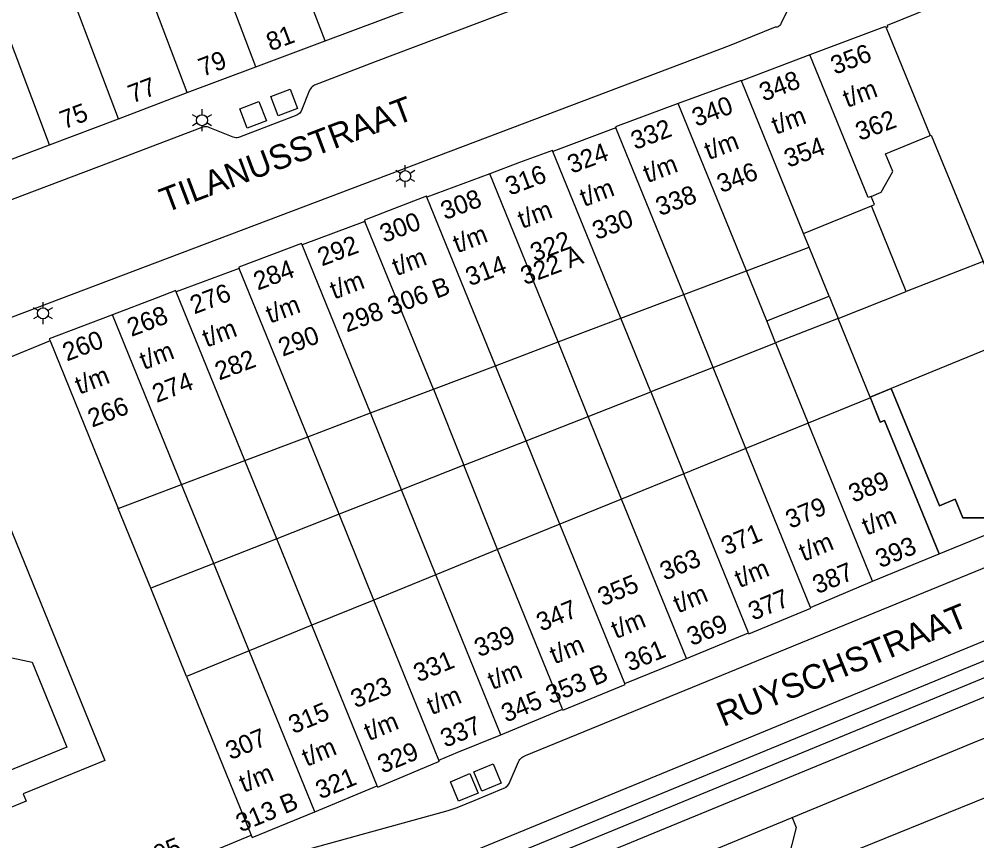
# Model space of a CAD drawing. Extents: x 122462 to 123306, y 485548 to 486417.
# Drawn here: x 122731.7 to 122810, y 485728.3 to 485795.5 of the extents above; entities that cross this region are included whole.
import ezdxf

# ---------------------------------------------------------------- set-up
doc = ezdxf.new("R2010")
doc.units = 0
for name, color, linetype in [('Level 1', 7, 'Continuous'), ('Level 10', 7, 'Continuous'), ('Level 17', 7, 'Continuous'), ('Level 19', 7, 'Continuous'), ('Level 2', 7, 'Continuous'), ('Level 37', 7, 'Continuous'), ('Level 4', 7, 'Continuous'), ('Level 42', 7, 'Continuous'), ('Level 50', 7, 'Continuous'), ('Level 58', 7, 'Continuous'), ('Level 59', 7, 'Continuous')]:
    doc.layers.add(name, color=color, linetype=linetype)

msp = doc.modelspace()

# ---------------------------------------------------------------- linework, layer by layer
at = {"layer": 'Level 1'}
for p, q in [((122751.019, 485791.569), (122756.679, 485793.679)), ((122796.338, 485792.524), (122790.73, 485790.401)), ((122745.41, 485789.459), (122751.019, 485791.569)), ((122739.779, 485787.319), (122745.41, 485789.459)), ((122780.471, 485786.561), (122775.319, 485784.63)), ((122728.531, 485783.051), (122734.156, 485785.186)), ((122770.148, 485782.814), (122765.015, 485780.896)), ((122795.807, 485777.934), (122801.361, 485780.196)), ((122759.946, 485778.923), (122754.799, 485777.009)), ((122796.261, 485776.819), (122795.807, 485777.934)), ((122791.143, 485774.884), (122796.261, 485776.819)), ((122749.669, 485775.079), (122744.508, 485773.16)), ((122786.019, 485772.946), (122791.143, 485774.884)), ((122780.874, 485771), (122786.019, 485772.946)), ((122775.752, 485769.063), (122780.874, 485771)), ((122770.627, 485767.125), (122775.752, 485769.063)), ((122765.538, 485765.2), (122770.627, 485767.125)), ((122760.405, 485763.259), (122765.538, 485765.2)), ((122801.277, 485764.503), (122796.194, 485762.433)), ((122755.276, 485761.319), (122760.405, 485763.259)), ((122796.194, 485762.433), (122791.089, 485760.353)), ((122750.127, 485759.372), (122755.276, 485761.319)), ((122791.089, 485760.353), (122786.02, 485758.289)), ((122744.948, 485757.414), (122750.127, 485759.372)), ((122786.02, 485758.289), (122780.935, 485756.218)), ((122739.764, 485755.453), (122744.948, 485757.414)), ((122780.935, 485756.218), (122775.881, 485754.159)), ((122742.424, 485748.926), (122739.764, 485755.453)), ((122775.881, 485754.159), (122770.789, 485752.085)), ((122770.789, 485752.085), (122765.73, 485750.025)), ((122765.73, 485750.025), (122760.671, 485747.964)), ((122796.38, 485747.362), (122801.459, 485749.499)), ((122745.357, 485741.727), (122742.424, 485748.926)), ((122760.671, 485747.964), (122755.605, 485745.901)), ((122755.605, 485745.901), (122750.482, 485743.815)), ((122786.239, 485743.189), (122791.313, 485745.292)), ((122750.482, 485743.815), (122745.357, 485741.727)), ((122781.188, 485741.13), (122786.239, 485743.189)), ((122771.049, 485736.959), (122776.1, 485739.047)), ((122755.841, 485730.658), (122760.951, 485732.775))]:
    msp.add_line(p, q, dxfattribs=at)
for points in [[(122828.305, 485782.943), (122822.924, 485796.069), (122820.089, 485797.088), (122813.635, 485799.409), (122802.643, 485794.923), (122802.691, 485794.803), (122802.566, 485794.755)], [(122756.679, 485793.679), (122765.964, 485797.168), (122765.969, 485797.12), (122768.229, 485797.98)], [(122802.566, 485794.755), (122802.539, 485794.819), (122802.447, 485794.787), (122802.429, 485794.829), (122796.338, 485792.524)], [(122790.73, 485790.401), (122790.709, 485790.449), (122785.573, 485788.552)], [(122785.573, 485788.552), (122780.429, 485786.65), (122780.471, 485786.561)], [(122734.156, 485785.186), (122737.895, 485786.604), (122739.779, 485787.319)], [(122801.351, 485780.969), (122802.165, 485781.301), (122803.103, 485783.011), (122802.515, 485784.445), (122806.157, 485785.936)], [(122806.157, 485785.936), (122806.263, 485785.979), (122810.491, 485775.651)], [(122775.319, 485784.63), (122775.279, 485784.729), (122772.586, 485783.724), (122770.148, 485782.814)], [(122765.015, 485780.896), (122764.979, 485780.979), (122762.368, 485779.964), (122759.91, 485779.009), (122759.946, 485778.923)], [(122801.361, 485780.196), (122801.623, 485780.303), (122801.351, 485780.969)], [(122754.799, 485777.009), (122754.766, 485777.105), (122749.63, 485775.179), (122749.669, 485775.079)], [(122810.491, 485775.651), (122812.275, 485771.292), (122813.986, 485771.992), (122814.766, 485770.085), (122802.993, 485765.266)], [(122744.508, 485773.16), (122744.469, 485773.259), (122742.872, 485772.65), (122739.295, 485771.286)], [(122739.295, 485771.286), (122734.12, 485769.309), (122734.189, 485769.15)], [(122734.189, 485769.15), (122726.489, 485765.989), (122726.41, 485766.199), (122719.62, 485763.6), (122719.698, 485763.398), (122709.318, 485759.397), (122709.239, 485759.6), (122700.539, 485756.279), (122700.558, 485756.233)], [(122802.993, 485765.266), (122806.921, 485755.669), (122808.216, 485756.2), (122808.834, 485754.691), (122813.411, 485754.674)], [(122801.459, 485749.499), (122806.909, 485751.737), (122802.442, 485762.653), (122802.089, 485762.509), (122801.277, 485764.503)], [(122730.511, 485730.809), (122729.789, 485732.581), (122728.872, 485733.146), (122727.251, 485732.486), (122726.645, 485733.974), (122723.085, 485732.524), (122716.998, 485747.475), (122720.558, 485748.924), (122720.141, 485749.948), (122730.771, 485754.276), (122738.681, 485734.849), (122731.987, 485732.124), (122732.236, 485731.512), (122730.511, 485730.809)], [(122703.793, 485748.297), (122711.028, 485730.551), (122717.449, 485714.799), (122726.13, 485718.319), (122726.028, 485718.55), (122736.242, 485722.774), (122736.32, 485722.579), (122743.039, 485725.36), (122742.961, 485725.555), (122750.652, 485728.734)], [(122791.313, 485745.292), (122791.35, 485745.199), (122796.41, 485747.289), (122796.38, 485747.362)], [(122776.1, 485739.047), (122776.14, 485738.949), (122781.219, 485741.049), (122781.188, 485741.13)], [(122765.993, 485734.884), (122767.545, 485735.521), (122771.049, 485736.959)], [(122819.286, 485734.884), (122819.146, 485735.229), (122794.112, 485725.09)], [(122760.951, 485732.775), (122760.989, 485732.679), (122766.029, 485734.789), (122765.993, 485734.884)], [(122750.652, 485728.734), (122750.729, 485728.539), (122755.841, 485730.658)]]:
    msp.add_lwpolyline(points, dxfattribs=at)
at = {"layer": 'Level 10'}
msp.add_lwpolyline([(122806.909, 485751.737), (122822.715, 485758.194), (122822.117, 485759.669), (122820.618, 485759.055), (122817.279, 485756.257), (122813.411, 485754.674), (122808.834, 485754.691), (122808.216, 485756.2), (122806.921, 485755.669), (122802.993, 485765.266), (122801.256, 485764.555), (122802.089, 485762.509), (122802.442, 485762.653), (122806.909, 485751.737)], dxfattribs=at)
at = {"layer": 'Level 17'}
for p, q in [((122801.256, 485764.555), (122802.993, 485765.266)), ((122801.277, 485764.503), (122801.256, 485764.555)), ((122785.495, 485726.322), (122794.871, 485730.177))]:
    msp.add_line(p, q, dxfattribs=at)
for points in [[(122798.258, 485803.714), (122793.982, 485795.152), (122793.957, 485795.072), (122793.918, 485794.999), (122793.866, 485794.934), (122793.802, 485794.88), (122793.73, 485794.839), (122793.651, 485794.812), (122793.568, 485794.8), (122793.485, 485794.804), (122789.721, 485793.264), (122741.957, 485775.215), (122710.091, 485763.174)], [(122778.866, 485798.792), (122760.776, 485791.972), (122755.827, 485790.059), (122755.728, 485789.997), (122755.636, 485789.924), (122755.553, 485789.841), (122755.48, 485789.749), (122755.418, 485789.65), (122754.738, 485787.945), (122754.682, 485787.86), (122754.617, 485787.782), (122754.543, 485787.713), (122754.461, 485787.653), (122754.372, 485787.603), (122749.694, 485785.816), (122749.594, 485785.782), (122749.49, 485785.762), (122749.385, 485785.758), (122749.28, 485785.77), (122749.178, 485785.797), (122747.249, 485786.574), (122747.161, 485786.614), (122747.067, 485786.642), (122746.971, 485786.657), (122746.874, 485786.658), (122746.778, 485786.647), (122746.684, 485786.622), (122746.594, 485786.584), (122738.935, 485783.687), (122703.684, 485770.355)], [(122751.541, 485726.561), (122766.746, 485730.751), (122767.491, 485731.007), (122768.966, 485731.614), (122771.309, 485732.579), (122771.398, 485732.622), (122771.482, 485732.676), (122771.559, 485732.738), (122771.629, 485732.809), (122771.69, 485732.888), (122771.741, 485732.973), (122772.496, 485734.752), (122772.551, 485734.85), (122772.616, 485734.941), (122772.692, 485735.024), (122772.777, 485735.097), (122772.87, 485735.16), (122772.969, 485735.212), (122773.074, 485735.252), (122823.498, 485755.875)], [(122794.871, 485730.177), (122809.669, 485736.296), (122814.797, 485738.355)], [(122794.871, 485730.177), (122795.207, 485729.38), (122794.112, 485725.09)]]:
    msp.add_lwpolyline(points, dxfattribs=at)
at = {"layer": 'Level 19'}
for p, q in [((122804.216, 485773.187), (122801.361, 485780.196)), ((122797.898, 485772.799), (122796.261, 485776.819)), ((122810.491, 485775.651), (122804.216, 485773.187)), ((122792.8, 485770.797), (122791.143, 485774.884)), ((122788.419, 485766.985), (122786.019, 485772.946)), ((122798.633, 485770.995), (122804.216, 485773.187)), ((122783.311, 485764.98), (122780.874, 485771)), ((122801.256, 485764.555), (122798.633, 485770.995)), ((122778.208, 485762.976), (122775.752, 485769.063)), ((122788.419, 485766.985), (122793.533, 485768.993)), ((122793.533, 485768.993), (122796.194, 485762.433)), ((122773.118, 485760.977), (122770.627, 485767.125)), ((122788.419, 485766.985), (122783.311, 485764.98)), ((122791.089, 485760.353), (122788.419, 485766.985)), ((122765.538, 485765.2), (122768.029, 485758.979)), ((122778.208, 485762.976), (122783.311, 485764.98)), ((122783.311, 485764.98), (122786.02, 485758.289)), ((122762.932, 485756.978), (122760.405, 485763.259)), ((122773.118, 485760.977), (122778.208, 485762.976)), ((122780.935, 485756.218), (122778.208, 485762.976)), ((122757.838, 485754.978), (122755.276, 485761.319)), ((122768.029, 485758.979), (122773.118, 485760.977)), ((122775.881, 485754.159), (122773.118, 485760.977)), ((122752.729, 485752.972), (122750.127, 485759.372)), ((122768.029, 485758.979), (122762.932, 485756.978)), ((122770.789, 485752.085), (122768.029, 485758.979)), ((122747.579, 485750.95), (122744.948, 485757.414)), ((122762.932, 485756.978), (122757.838, 485754.978)), ((122765.73, 485750.025), (122762.932, 485756.978)), ((122757.838, 485754.978), (122752.729, 485752.972)), ((122760.671, 485747.964), (122757.838, 485754.978)), ((122752.729, 485752.972), (122747.579, 485750.95)), ((122755.605, 485745.901), (122752.729, 485752.972)), ((122747.579, 485750.95), (122742.424, 485748.926)), ((122750.482, 485743.815), (122747.579, 485750.95))]:
    msp.add_line(p, q, dxfattribs=at)
msp.add_lwpolyline([(122724.036, 485733.575), (122722.339, 485737.743), (122727.911, 485740.012), (122727.062, 485742.098), (122730.301, 485743.416), (122732.731, 485742.888), (122735.566, 485735.925), (122730.63, 485733.916), (122729.811, 485735.927), (122724.036, 485733.575)], dxfattribs=at)
at = {"layer": 'Level 2'}
for p, q in [((122792.8, 485770.797), (122797.898, 485772.799)), ((122797.898, 485772.799), (122798.633, 485770.995)), ((122798.633, 485770.995), (122793.533, 485768.993)), ((122793.533, 485768.993), (122792.8, 485770.797))]:
    msp.add_line(p, q, dxfattribs=at)
at = {"layer": 'Level 37'}
for points in [[(122831.695, 485753.286), (122749.349, 485719.414), (122746.888, 485718.394), (122744.433, 485717.362), (122741.982, 485716.318), (122739.537, 485715.262), (122737.097, 485714.193), (122734.663, 485713.112), (122732.234, 485712.019), (122729.811, 485710.913), (122727.393, 485709.796), (122725.051, 485708.714), (122722.702, 485707.646), (122720.348, 485706.592), (122717.987, 485705.55), (122715.621, 485704.523), (122713.249, 485703.509), (122710.871, 485702.509), (122708.487, 485701.522), (122706.098, 485700.549), (122540.465, 485633.647), (122497.591, 485615.701), (122462.03, 485601.437)], [(122832.259, 485751.918), (122749.912, 485718.045), (122747.458, 485717.028), (122745.009, 485715.999), (122742.566, 485714.958), (122740.128, 485713.905), (122737.695, 485712.839), (122735.267, 485711.761), (122732.845, 485710.671), (122730.428, 485709.568), (122728.017, 485708.454), (122725.667, 485707.369), (122723.311, 485706.297), (122720.949, 485705.239), (122718.581, 485704.195), (122716.207, 485703.164), (122713.827, 485702.146), (122711.441, 485701.143), (122709.049, 485700.153), (122706.652, 485699.177), (122541.028, 485632.278), (122498.152, 485614.332), (122462.03, 485599.841)], [(122462.03, 485598.45), (122499.057, 485613.321), (122548.623, 485633.976), (122706.621, 485697.803), (122708.996, 485698.77), (122711.365, 485699.751), (122713.729, 485700.746), (122716.087, 485701.753), (122718.44, 485702.774), (122720.787, 485703.808), (122723.127, 485704.856), (122725.462, 485705.916), (122727.791, 485706.99), (122730.21, 485708.107), (122732.634, 485709.211), (122735.064, 485710.304), (122737.499, 485711.384), (122739.94, 485712.452), (122742.386, 485713.508), (122744.837, 485714.552), (122747.294, 485715.584), (122749.755, 485716.603), (122832.9, 485750.796)], [(122833.463, 485749.428), (122750.317, 485715.234), (122747.862, 485714.217), (122745.413, 485713.189), (122742.969, 485712.148), (122740.53, 485711.095), (122738.096, 485710.029), (122735.667, 485708.952), (122733.244, 485707.863), (122730.827, 485706.761), (122728.414, 485705.648), (122726.078, 485704.571), (122723.735, 485703.506), (122721.387, 485702.455), (122719.033, 485701.418), (122716.672, 485700.394), (122714.306, 485699.383), (122711.935, 485698.385), (122709.557, 485697.401), (122707.175, 485696.431), (122549.185, 485632.607), (122499.617, 485611.951), (122462.03, 485596.856)]]:
    msp.add_lwpolyline(points, dxfattribs=at)
at = {"layer": 'Level 4'}
for p, q in [((122756.679, 485793.679), (122752.935, 485803.594)), ((122745.41, 485789.459), (122740.891, 485801.421)), ((122751.019, 485791.569), (122747.285, 485801.459)), ((122739.779, 485787.319), (122735.257, 485799.292)), ((122734.156, 485785.186), (122729.629, 485797.165)), ((122802.566, 485794.755), (122806.157, 485785.936)), ((122795.807, 485777.934), (122790.73, 485790.401)), ((122791.143, 485774.884), (122785.573, 485788.552)), ((122786.019, 485772.946), (122780.471, 485786.561)), ((122780.874, 485771), (122775.319, 485784.63)), ((122775.752, 485769.063), (122770.148, 485782.814)), ((122770.627, 485767.125), (122765.015, 485780.896)), ((122765.538, 485765.2), (122759.946, 485778.923)), ((122760.405, 485763.259), (122754.799, 485777.009)), ((122755.276, 485761.319), (122749.669, 485775.079)), ((122750.127, 485759.372), (122744.508, 485773.16)), ((122744.948, 485757.414), (122739.295, 485771.286)), ((122734.189, 485769.15), (122739.764, 485755.453)), ((122801.459, 485749.499), (122796.194, 485762.433)), ((122796.38, 485747.362), (122791.089, 485760.353)), ((122791.313, 485745.292), (122786.02, 485758.289)), ((122786.239, 485743.189), (122780.935, 485756.218)), ((122781.188, 485741.13), (122775.881, 485754.159)), ((122776.1, 485739.047), (122770.789, 485752.085)), ((122771.049, 485736.959), (122765.73, 485750.025)), ((122765.993, 485734.884), (122760.671, 485747.964)), ((122760.951, 485732.775), (122755.605, 485745.901)), ((122755.841, 485730.658), (122750.482, 485743.815)), ((122745.357, 485741.727), (122750.652, 485728.734))]:
    msp.add_line(p, q, dxfattribs=at)
msp.add_lwpolyline([(122801.351, 485780.969), (122801.089, 485780.862), (122796.338, 485792.524)], dxfattribs=at)
at = {"layer": 'Level 42'}
for points in [[(122752.86, 485787.558), (122752.261, 485789.128), (122753.831, 485789.727), (122754.43, 485788.157), (122752.86, 485787.558)], [(122750.311, 485786.543), (122749.702, 485788.119), (122751.278, 485788.728), (122751.887, 485787.152), (122750.311, 485786.543)], [(122769.508, 485732.344), (122768.851, 485733.916), (122770.423, 485734.573), (122771.08, 485733.001), (122769.508, 485732.344)], [(122767.6, 485731.524), (122766.938, 485733.117), (122768.531, 485733.779), (122769.193, 485732.186), (122767.6, 485731.524)]]:
    msp.add_lwpolyline(points, dxfattribs=at)
at = {"layer": 'Level 50'}
for p, q in [((122746.229, 485787.418), (122745.839, 485787.643)), ((122746.619, 485787.643), (122746.619, 485788.093)), ((122747.398, 485787.643), (122747.008, 485787.418)), ((122746.229, 485786.968), (122745.839, 485786.743)), ((122746.619, 485786.293), (122746.619, 485786.743)), ((122747.398, 485786.743), (122747.008, 485786.968)), ((122763.24, 485783.069), (122763.24, 485783.519)), ((122762.85, 485782.844), (122762.46, 485783.069)), ((122764.019, 485783.069), (122763.629, 485782.844)), ((122762.85, 485782.394), (122762.46, 485782.169)), ((122763.24, 485781.719), (122763.24, 485782.169)), ((122764.019, 485782.169), (122763.629, 485782.394)), ((122733.23, 485771.634), (122732.84, 485771.859)), ((122733.62, 485771.859), (122733.62, 485772.309)), ((122734.399, 485771.859), (122734.009, 485771.634)), ((122733.23, 485771.184), (122732.84, 485770.959)), ((122734.399, 485770.959), (122734.009, 485771.184)), ((122733.62, 485770.509), (122733.62, 485770.959))]:
    msp.add_line(p, q, dxfattribs=at)
for centre in [(122746.619, 485787.193), (122763.24, 485782.619), (122733.62, 485771.409)]:
    msp.add_circle(centre, 0.45, dxfattribs=at)

# ---------------------------------------------------------------- texts
at = {"layer": 'Level 58'}
for s, rotation, p in [('81', 20.78776, (122752.231, 485792.815)), ('356', 20.61971, (122798.374, 485790.901)), ('79', 20.78776, (122746.679, 485790.735)), ('77', 20.78776, (122740.92, 485788.558)), ('348', 20.61971, (122792.538, 485788.706)), ('t/m', 20.61971, (122799.383, 485788.194)), ('340', 20.61971, (122787.042, 485786.638)), ('75', 20.78776, (122735.347, 485786.441)), ('t/m', 20.61971, (122793.549, 485785.999)), ('362', 20.61971, (122800.408, 485785.491)), ('332', 20.61971, (122782.038, 485784.755)), ('t/m', 20.61971, (122788.053, 485783.931)), ('324', 20.61971, (122776.855, 485782.804)), ('354', 20.61971, (122794.574, 485783.296)), ('316', 20.60846, (122771.783, 485781.012)), ('t/m', 20.61971, (122783.049, 485782.048)), ('346', 20.61971, (122789.077, 485781.228)), ('t/m', 20.61971, (122777.864, 485780.097)), ('308', 20.60846, (122766.487, 485779.021)), ('338', 20.61971, (122784.074, 485779.345)), ('300', 20.60846, (122761.508, 485777.148)), ('t/m', 20.60846, (122772.794, 485778.306)), ('330', 20.61971, (122778.889, 485777.394)), ('t/m', 20.60846, (122767.498, 485776.315)), ('322', 20.60846, (122773.817, 485775.603)), ('292', 20.60846, (122756.42, 485775.235)), ('322 A', 20.46666, (122773.015, 485773.701)), ('284', 20.60846, (122751.175, 485773.263)), ('t/m', 20.60846, (122762.519, 485774.442)), ('314', 20.60846, (122768.521, 485773.612)), ('t/m', 20.60846, (122757.431, 485772.529)), ('306 B', 20.60847, (122762.138, 485771.211)), ('276', 20.60846, (122745.987, 485771.312)), ('268', 20.89381, (122740.845, 485769.471)), ('t/m', 20.60846, (122752.186, 485770.557)), ('298', 20.60846, (122758.455, 485769.827)), ('t/m', 20.60846, (122746.998, 485768.606)), ('290', 20.60846, (122753.21, 485767.854)), ('260', 20.89381, (122735.566, 485767.456)), ('t/m', 20.89381, (122741.869, 485766.768)), ('282', 20.60846, (122748.022, 485765.904)), ('t/m', 20.89381, (122736.59, 485764.753)), ('274', 20.89381, (122742.908, 485764.071)), ('266', 20.89381, (122737.629, 485762.056)), ('389', 22.40241, (122799.881, 485755.899)), ('379', 22.40241, (122794.732, 485753.777)), ('t/m', 22.40241, (122800.976, 485753.225)), ('371', 22.40241, (122789.474, 485751.609)), ('t/m', 22.40241, (122795.827, 485751.103)), ('393', 22.40241, (122802.084, 485750.556)), ('363', 22.40241, (122784.452, 485749.539)), ('t/m', 22.40241, (122790.571, 485748.936)), ('387', 22.40241, (122796.936, 485748.434)), ('355', 22.40241, (122779.373, 485747.445)), ('t/m', 22.40241, (122785.547, 485746.865)), ('377', 22.40241, (122791.68, 485746.267)), ('347', 22.43366, (122774.354, 485745.375)), ('t/m', 22.40241, (122780.469, 485744.771)), ('369', 22.40241, (122786.657, 485744.195)), ('339', 22.43366, (122769.275, 485743.277)), ('t/m', 22.43366, (122775.45, 485742.7)), ('361', 22.40241, (122781.576, 485742.1)), ('331', 22.43366, (122764.3, 485741.223)), ('t/m', 22.43366, (122770.372, 485740.603)), ('353 B', 22.43366, (122775.115, 485739.436)), ('323', 22.43366, (122759.166, 485739.104)), ('t/m', 22.43366, (122765.398, 485738.549)), ('345', 22.43366, (122771.481, 485737.935)), ('315', 22.50352, (122754.081, 485736.998)), ('t/m', 22.43366, (122760.262, 485736.429)), ('337', 22.43366, (122766.507, 485735.88)), ('307', 22.50352, (122748.941, 485734.868)), ('t/m', 22.50352, (122755.18, 485734.326)), ('329', 22.43366, (122761.372, 485733.76)), ('t/m', 22.50352, (122750.04, 485732.196)), ('321', 22.50352, (122756.292, 485731.656)), ('313 B', 22.50352, (122749.775, 485728.956)), ('295 t/m 305', 22.45727, (122735.291, 485723.196))]:
    msp.add_text(s, height=1.5, rotation=rotation, dxfattribs=at).set_placement(p)
at = {"layer": 'Level 59'}
for s, rotation, p in [('TILANUSSTRAAT', 20.70224, (122743.635, 485779.609)), ('RUYSCHSTRAAT', 22.36953, (122789.245, 485737.578))]:
    msp.add_text(s, height=2, rotation=rotation, dxfattribs=at).set_placement(p)

doc.saveas('drawing.dxf')
